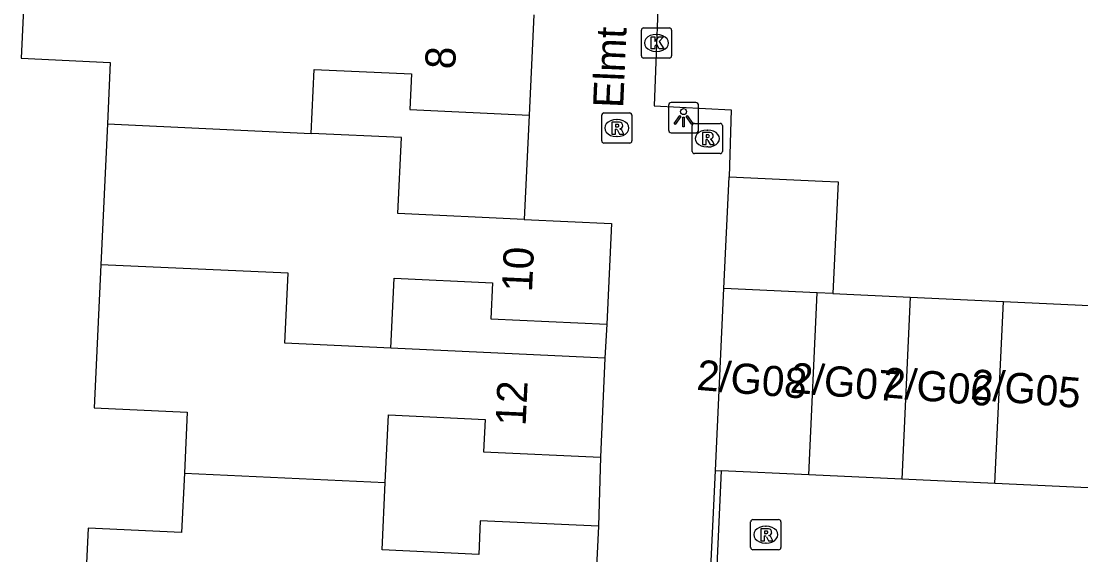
# Model space of a CAD drawing. Extents: x 162990 to 165007, y 383433 to 384336.
# Drawn here: x 164731.23 to 164766.32, y 383909.96 to 383927.64 of the extents above; entities that cross this region are included whole.
import ezdxf

# ---------------------------------------------------------------- set-up
doc = ezdxf.new("R2010")
doc.units = 0
for name, color, linetype in [('IMGEO_Kolk', 7, 'Continuous'), ('IMGEO_Lichtpunt', 7, 'Continuous'), ('IMGEO_Muur', 7, 'Continuous'), ('IMGEO_Openbare_ruimte_label', 7, 'Continuous'), ('IMGEO_Pand', 7, 'Continuous'), ('IMGEO_Pand_nummerreeks', 7, 'Continuous'), ('IMGEO_Rioolput', 7, 'Continuous'), ('IMGEO_Voetpad_open', 7, 'Continuous')]:
    doc.layers.add(name, color=color, linetype=linetype)

msp = doc.modelspace()

# ---------------------------------------------------------------- linework, layer by layer
at = {"layer": 'IMGEO_Kolk'}
for p, q in [((164751.845, 383927.42), (164752.697, 383927.42)), ((164751.77, 383926.494), (164751.77, 383927.346)), ((164752.258, 383927.2), (164752.283, 383927.2)), ((164752.771, 383927.346), (164752.771, 383926.494)), ((164752.697, 383926.42), (164751.845, 383926.42)), ((164752.281, 383926.64), (164752.256, 383926.64))]:
    msp.add_line(p, q, dxfattribs=at)
for points in [[(164751.845, 383927.42), (164752.697, 383927.42)], [(164751.77, 383926.494), (164751.77, 383927.346)], [(164752.091, 383927.12), (164752.214, 383927.12), (164752.214, 383926.969), (164752.344, 383927.12), (164752.508, 383927.12), (164752.362, 383926.969), (164752.515, 383926.72), (164752.363, 383926.72), (164752.278, 383926.884), (164752.214, 383926.817), (164752.214, 383926.72), (164752.091, 383926.72), (164752.091, 383927.12)], [(164752.771, 383927.346), (164752.771, 383926.494)], [(164752.697, 383926.42), (164751.845, 383926.42)]]:
    msp.add_lwpolyline(points, dxfattribs=at)
for centre, start, end in [((164751.847, 383927.344), 91.552, 178.448), ((164751.847, 383927.344), 91.552, 178.448), ((164752.695, 383927.344), 1.552, 88.448), ((164752.695, 383927.344), 1.552, 88.448), ((164751.847, 383926.496), 181.552, 268.448), ((164751.847, 383926.496), 181.552, 268.448), ((164752.695, 383926.496), 271.552, 358.448), ((164752.695, 383926.496), 271.552, 358.448)]:
    msp.add_arc(centre, 0.0765, start, end, dxfattribs=at)
for centre, major_axis, ratio, start_param, end_param in [((164752.257, 383926.92), (-0.387, 0.002), 0.722429, 4.712389, 7.853982), ((164752.282, 383926.92), (-0.39, 0.002), 0.717154, 1.570796, 4.712389)]:
    msp.add_ellipse(centre, major_axis=major_axis, ratio=ratio, start_param=start_param, end_param=end_param, dxfattribs=at)
at = {"layer": 'IMGEO_Lichtpunt'}
for p, q in [((164753.569, 383924.943), (164752.761, 383924.943)), ((164753.569, 383924.943), (164752.761, 383924.943)), ((164752.667, 383924.848), (164752.667, 383924.041)), ((164752.667, 383924.848), (164752.667, 383924.041)), ((164753.663, 383924.041), (164753.663, 383924.848)), ((164753.663, 383924.041), (164753.663, 383924.848)), ((164752.761, 383923.947), (164753.569, 383923.947)), ((164752.761, 383923.947), (164753.569, 383923.947))]:
    msp.add_line(p, q, dxfattribs=at)
for points in [[(164753.041, 383924.512), (164753.08, 383924.484), (164752.892, 383924.222), (164752.854, 383924.249), (164753.041, 383924.512)], [(164753.143, 383924.464), (164753.19, 383924.464), (164753.19, 383924.142), (164753.143, 383924.142), (164753.143, 383924.464)], [(164753.253, 383924.484), (164753.291, 383924.511), (164753.478, 383924.249), (164753.439, 383924.221), (164753.253, 383924.484)]]:
    msp.add_lwpolyline(points, dxfattribs=at)
msp.add_circle((164753.166, 383924.646), 0.0994, dxfattribs=at)
for centre, start, end in [((164752.761, 383924.848), 90, 180), ((164752.761, 383924.848), 90, 180), ((164753.569, 383924.848), 0, 90), ((164753.569, 383924.848), 0, 90), ((164752.761, 383924.041), 180, 270), ((164752.761, 383924.041), 180, 270), ((164753.569, 383924.041), 270, 0), ((164753.569, 383924.041), 270, 360)]:
    msp.add_arc(centre, 0.0946, start, end, dxfattribs=at)
at = {"layer": 'IMGEO_Muur'}
for points in [[(164754.735, 383892.005), (164754.811, 383894.525), (164758.279, 383894.333), (164760.514, 383896.301), (164760.594, 383900.07), (164753.636, 383900.503), (164754.226, 383912.755)], [(164754.41, 383912.746), (164754.078, 383905.487)]]:
    msp.add_lwpolyline(points, dxfattribs=at)
at = {"layer": 'IMGEO_Pand'}
for points in [[(164731.44, 383930.87), (164731.232, 383926.413), (164734.183, 383926.275), (164734.088, 383924.241)], [(164748.207, 383927.847), (164748.052, 383924.528)], [(164740.837, 383923.925), (164740.936, 383926.044), (164744.156, 383925.894), (164744.101, 383924.713), (164748.052, 383924.528)], [(164734.088, 383924.241), (164733.869, 383919.573)], [(164734.088, 383924.241), (164740.837, 383923.925)], [(164747.892, 383921.07), (164743.704, 383921.266), (164743.822, 383923.784), (164740.837, 383923.925)], [(164754.503, 383918.789), (164754.672, 383922.484)], [(164754.672, 383922.484), (164757.764, 383922.339), (164758.283, 383922.315), (164758.111, 383918.616)], [(164747.892, 383921.07), (164750.777, 383920.935), (164750.621, 383917.602)], [(164733.869, 383919.573), (164733.647, 383914.829), (164736.729, 383914.685), (164736.635, 383912.67)], [(164743.478, 383916.812), (164739.962, 383916.974), (164740.071, 383919.287), (164733.869, 383919.573)], [(164743.478, 383916.812), (164743.586, 383919.127), (164746.842, 383918.975), (164746.786, 383917.781), (164750.621, 383917.602)], [(164754.226, 383912.755), (164754.503, 383918.789)], [(164757.591, 383918.641), (164754.503, 383918.789)], [(164757.31, 383912.611), (164757.591, 383918.641)], [(164758.111, 383918.616), (164757.591, 383918.641)], [(164758.111, 383918.616), (164760.675, 383918.496)], [(164760.675, 383918.496), (164760.393, 383912.467)], [(164760.675, 383918.496), (164763.759, 383918.352)], [(164763.477, 383912.323), (164763.759, 383918.352)], [(164763.759, 383918.352), (164766.843, 383918.208), (164766.83, 383917.92)], [(164750.565, 383916.481), (164743.478, 383916.812)], [(164750.565, 383916.481), (164750.411, 383913.192)], [(164743.287, 383912.358), (164743.391, 383914.595), (164746.594, 383914.445), (164746.543, 383913.373), (164750.411, 383913.192)], [(164736.635, 383912.67), (164736.543, 383910.695), (164733.45, 383910.839), (164733.222, 383905.974)], [(164736.635, 383912.67), (164743.287, 383912.358)], [(164754.226, 383912.755), (164754.41, 383912.746)], [(164757.31, 383912.611), (164754.41, 383912.746)], [(164750.346, 383910.905), (164746.436, 383911.088), (164746.384, 383909.97), (164743.182, 383910.12), (164743.287, 383912.358)], [(164760.393, 383912.467), (164757.31, 383912.611)], [(164763.477, 383912.323), (164760.393, 383912.467)], [(164766.561, 383912.179), (164763.477, 383912.323)], [(164750.346, 383910.905), (164750.177, 383907.301)]]:
    msp.add_lwpolyline(points, dxfattribs=at)
at = {"layer": 'IMGEO_Rioolput'}
for p, q in [((164750.531, 383924.6), (164751.383, 383924.6)), ((164750.456, 383923.674), (164750.456, 383924.526)), ((164750.944, 383924.38), (164750.969, 383924.38)), ((164751.457, 383924.526), (164751.457, 383923.674)), ((164753.53, 383924.254), (164754.382, 383924.254)), ((164753.455, 383923.328), (164753.455, 383924.18)), ((164753.943, 383924.034), (164753.968, 383924.034)), ((164754.456, 383924.18), (164754.456, 383923.328)), ((164751.383, 383923.6), (164750.531, 383923.6)), ((164750.967, 383923.82), (164750.942, 383923.82)), ((164754.382, 383923.254), (164753.53, 383923.254)), ((164753.966, 383923.474), (164753.941, 383923.474)), ((164755.389, 383910.2), (164755.389, 383911.052)), ((164755.464, 383911.126), (164756.316, 383911.126)), ((164755.877, 383910.906), (164755.902, 383910.906)), ((164756.39, 383911.052), (164756.39, 383910.2)), ((164755.9, 383910.346), (164755.875, 383910.346)), ((164756.316, 383910.126), (164755.464, 383910.126))]:
    msp.add_line(p, q, dxfattribs=at)
for points in [[(164750.531, 383924.6), (164751.383, 383924.6)], [(164750.456, 383923.674), (164750.456, 383924.526)], [(164751.045, 383924.298), (164750.793, 383924.3), (164750.793, 383923.9)], [(164751.457, 383924.526), (164751.457, 383923.674)], [(164753.53, 383924.254), (164754.382, 383924.254)], [(164750.793, 383923.9), (164750.917, 383923.9), (164750.917, 383924.062), (164750.928, 383924.062)], [(164750.971, 383924.219), (164750.917, 383924.219), (164750.917, 383924.138)], [(164750.917, 383924.138), (164750.969, 383924.138)], [(164750.975, 383924.033), (164751.046, 383923.9), (164751.186, 383923.9), (164751.121, 383924.026)], [(164753.455, 383923.328), (164753.455, 383924.18)], [(164754.044, 383923.952), (164753.792, 383923.954), (164753.792, 383923.554)], [(164754.456, 383924.18), (164754.456, 383923.328)], [(164751.383, 383923.6), (164750.531, 383923.6)], [(164753.792, 383923.554), (164753.916, 383923.554), (164753.916, 383923.716), (164753.927, 383923.716)], [(164753.97, 383923.873), (164753.916, 383923.873), (164753.916, 383923.792)], [(164753.916, 383923.792), (164753.968, 383923.792)], [(164753.974, 383923.687), (164754.045, 383923.554), (164754.185, 383923.554), (164754.12, 383923.68)], [(164754.382, 383923.254), (164753.53, 383923.254)], [(164755.389, 383910.2), (164755.389, 383911.052)], [(164755.464, 383911.126), (164756.316, 383911.126)], [(164756.39, 383911.052), (164756.39, 383910.2)], [(164755.978, 383910.824), (164755.726, 383910.826), (164755.726, 383910.426)], [(164755.726, 383910.426), (164755.85, 383910.426), (164755.85, 383910.588), (164755.861, 383910.588)], [(164755.904, 383910.745), (164755.85, 383910.745), (164755.85, 383910.664)], [(164755.85, 383910.664), (164755.902, 383910.664)], [(164755.908, 383910.559), (164755.979, 383910.426), (164756.119, 383910.426), (164756.054, 383910.552)], [(164756.316, 383910.126), (164755.464, 383910.126)]]:
    msp.add_lwpolyline(points, dxfattribs=at)
for centre, radius, start, end in [((164750.533, 383924.524), 0.0765, 91.552, 178.448), ((164750.533, 383924.524), 0.0765, 91.552, 178.448), ((164751.381, 383924.524), 0.0765, 1.552, 88.448), ((164751.381, 383924.524), 0.0765, 1.552, 88.448), ((164751.044, 383924.188), 0.109, 350.3612, 89.416), ((164753.532, 383924.178), 0.0765, 91.552, 178.448), ((164753.532, 383924.178), 0.0765, 91.552, 178.448), ((164754.38, 383924.178), 0.0765, 1.552, 88.448), ((164754.38, 383924.178), 0.0765, 1.552, 88.448), ((164750.927, 383924.009), 0.0533, 26.0293, 88.6989), ((164750.953, 383924.327), 0.19, 274.7715, 282.9687), ((164750.977, 383924.123), 0.0964, 77.0061, 93.1865), ((164750.991, 383924.18), 0.0378, 276.6634, 79.6772), ((164751.042, 383924.188), 0.112, 277.5842, 350.9817), ((164751.026, 383923.973), 0.108, 29.5134, 73.7905), ((164754.043, 383923.842), 0.109, 350.3612, 89.416), ((164750.533, 383923.676), 0.0765, 181.552, 268.448), ((164750.533, 383923.676), 0.0765, 181.552, 268.448), ((164751.381, 383923.676), 0.0765, 271.552, 358.448), ((164751.381, 383923.676), 0.0765, 271.552, 358.448), ((164753.926, 383923.663), 0.0533, 26.0293, 88.6989), ((164753.952, 383923.981), 0.19, 274.7715, 282.9687), ((164753.976, 383923.777), 0.0964, 77.0061, 93.1865), ((164753.99, 383923.834), 0.0378, 276.6634, 79.6772), ((164754.041, 383923.842), 0.112, 277.5842, 350.9817), ((164754.025, 383923.627), 0.108, 29.5134, 73.7905), ((164753.532, 383923.33), 0.0765, 181.552, 268.448), ((164753.532, 383923.33), 0.0765, 181.552, 268.448), ((164754.38, 383923.33), 0.0765, 271.552, 358.448), ((164754.38, 383923.33), 0.0765, 271.552, 358.448), ((164755.466, 383911.05), 0.0765, 91.552, 178.448), ((164755.466, 383911.05), 0.0765, 91.552, 178.448), ((164756.314, 383911.05), 0.0765, 1.552, 88.448), ((164756.314, 383911.05), 0.0765, 1.552, 88.448), ((164755.86, 383910.535), 0.0533, 26.0293, 88.6989), ((164755.886, 383910.853), 0.19, 274.7715, 282.9687), ((164755.91, 383910.649), 0.0964, 77.0061, 93.1865), ((164755.924, 383910.706), 0.0378, 276.6634, 79.6772), ((164755.977, 383910.714), 0.109, 350.3612, 89.416), ((164755.975, 383910.714), 0.112, 277.5842, 350.9817), ((164755.959, 383910.499), 0.108, 29.5134, 73.7905), ((164755.466, 383910.202), 0.0765, 181.552, 268.448), ((164755.466, 383910.202), 0.0765, 181.552, 268.448), ((164756.314, 383910.202), 0.0765, 271.552, 358.448), ((164756.314, 383910.202), 0.0765, 271.552, 358.448)]:
    msp.add_arc(centre, radius, start, end, dxfattribs=at)
for centre, major_axis, ratio, start_param, end_param in [((164750.943, 383924.1), (-0.387, 0.002), 0.722429, 4.712389, 7.853982), ((164750.968, 383924.1), (-0.39, 0.002), 0.717154, 1.570796, 4.712389), ((164753.942, 383923.754), (-0.387, 0.002), 0.722429, 4.712389, 7.853982), ((164753.967, 383923.754), (-0.39, 0.002), 0.717154, 1.570796, 4.712389), ((164755.876, 383910.626), (-0.387, 0.002), 0.722429, 4.712389, 7.853982), ((164755.901, 383910.626), (-0.39, 0.002), 0.717154, 1.570796, 4.712389)]:
    msp.add_ellipse(centre, major_axis=major_axis, ratio=ratio, start_param=start_param, end_param=end_param, dxfattribs=at)
at = {"layer": 'IMGEO_Voetpad_open'}
for points in [[(164752.379, 383929.774), (164752.194, 383924.837), (164754.742, 383924.699), (164754.672, 383922.484)], [(164748.052, 383924.528), (164747.892, 383921.07)], [(164750.621, 383917.602), (164750.565, 383916.481)], [(164750.411, 383913.192), (164750.346, 383910.905)]]:
    msp.add_lwpolyline(points, dxfattribs=at)

# ---------------------------------------------------------------- texts
at = {"layer": 'IMGEO_Openbare_ruimte_label'}
msp.add_text('Elmt', height=1, rotation=87.5353, dxfattribs=at).set_placement((164751.166, 383924.752))
at = {"layer": 'IMGEO_Pand_nummerreeks'}
for s, rotation, p in [('8', 87.3262, (164745.6, 383926.035)), ('10', 87.3202, (164748.147, 383918.655)), ('2/G08', 355.2833, (164753.577, 383915.429)), ('2/G07', 355.2833, (164756.67, 383915.337)), ('2/G06', 355.2833, (164759.735, 383915.182)), ('2/G05', 355.2833, (164762.645, 383915.12)), ('12', 87.3192, (164747.936, 383914.217))]:
    msp.add_text(s, height=1, rotation=rotation, dxfattribs=at).set_placement(p)

doc.saveas('drawing.dxf')
